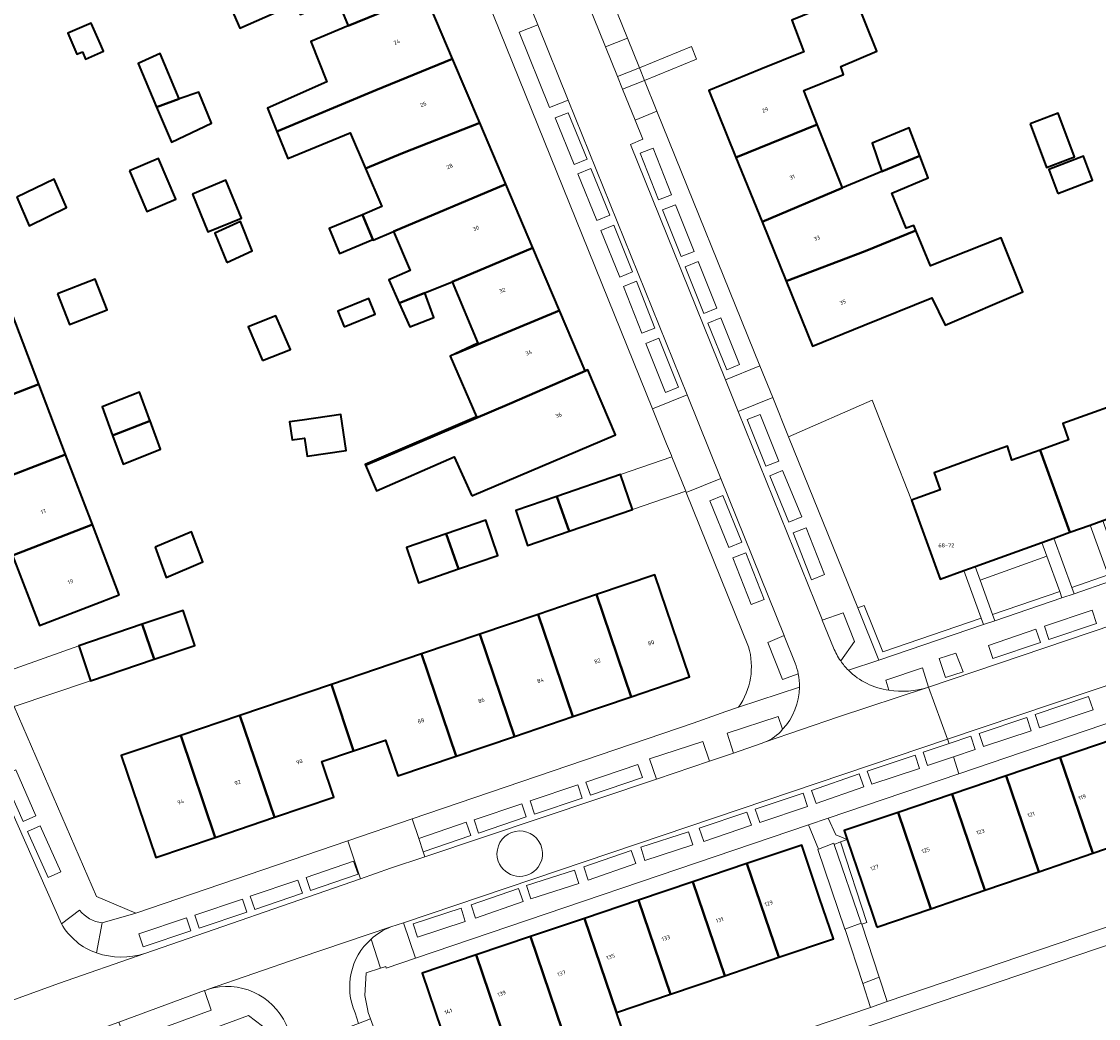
# Model space of a CAD drawing. Header units: metres. Extents: x 197700 to 204338, y 317132 to 325229.
# Tile 670 of 1056: x 202388 to 202485, y 319092 to 319182. Entities that reach past the tile are written whole.
import ezdxf
from ezdxf.enums import TextEntityAlignment as Align

# ---------------------------------------------------------------- set-up
doc = ezdxf.new("R2010")
doc.units = ezdxf.units.M
for name, color, linetype, lineweight in [('B-WE-GR-BEPLANTING_CULTUUR_BODEMBEDEKKER-GV', 90, 'Continuous', 18), ('B-WE-GR-BEPLANTING_CULTUUR_HEESTERS-GV', 90, 'Continuous', 18), ('B-WE-IE-TERREINAFSCHEIDING_KUNSTMATIG_HEKWERK-G', 20, 'IE-TERREINAFSCHEIDING-KUNSTMATIG', 18), ('B-WE-OG-BEBOUWING-GV', 7, 'Continuous', 35), ('B-WE-OG-BEBOUWING-T18', 10, 'Continuous', 18), ('B-WE-OG-TERREIN_CULTUURSCHEIDING-GV', 7, 'Continuous', 18), ('B-WE-OG-TERREIN_ERF-GV', 7, 'Continuous', 18), ('B-WE-VH-VERHARDING_BETONSTRAATSTEEN-GV', 252, 'Continuous', 18), ('B-WE-VH-VERHARDING_GESLOTEN-GV', 252, 'Continuous', 18), ('B-WE-VH-VERHARDING_OPEN-GV', 252, 'Continuous', 18), ('B-WE-VH-VERHARDING_STRAATBAKSTEEN-GV', 252, 'Continuous', 18), ('B-WE-VH-VERHARDING_TEGEL-GV', 252, 'Continuous', 18)]:
    doc.layers.add(name, color=color, linetype=linetype, lineweight=lineweight)
doc.styles.add('NLCS-ISO-M200-T18', font='NLCS-ISO.ttf', dxfattribs={"height": 0.36})
doc.linetypes.add('IE-TERREINAFSCHEIDING-KUNSTMATIG', pattern='A,4,[82,NLCS.SHX,S=0.75,R=90,X=0,Y=0],4,-2', length=10)

msp = doc.modelspace()

# ---------------------------------------------------------------- linework, layer by layer
at = {"layer": 'B-WE-GR-BEPLANTING_CULTUUR_BODEMBEDEKKER-GV'}
msp.add_lwpolyline([(202434.546, 319181.269), (202432.885, 319180.608), (202435.594, 319173.862), (202437.261, 319174.534)], close=True, dxfattribs=at)
for points in [[(202461.631, 319124.357), (202462.87, 319126.102), (202461.853, 319128.669), (202459.981, 319128.016), (202460.989, 319125.537)], [(202457.561, 319124.158), (202456.586, 319126.611), (202456.581, 319126.624), (202455.112, 319126.019), (202456.417, 319122.708), (202457.839, 319123.197)], [(202393.551, 319102.058), (202391.932, 319100.851)], [(202395.077, 319098.238), (202395.56, 319100.92)], [(202419.532, 319066.386), (202411.279, 319089.224), (202410.535, 319091.219), (202408.673, 319092.636), (202404.353, 319091.061)]]:
    msp.add_lwpolyline(points, dxfattribs=at)
for points in [[(202460.989, 319125.537, 0.054061), (202461.631, 319124.357)], [(202457.839, 319123.197, 0.043941), (202457.561, 319124.158)], [(202395.56, 319100.92, -0.194471), (202393.551, 319102.058)], [(202391.932, 319100.851, 0.186287), (202395.077, 319098.238)]]:
    msp.add_lwpolyline(points, format="xyb", dxfattribs=at)
at = {"layer": 'B-WE-GR-BEPLANTING_CULTUUR_HEESTERS-GV'}
for points in [[(202482.506, 319130.37), (202485.771, 319131.482), (202485.567, 319132.047), (202482.3, 319130.934)], [(202475.218, 319128.522), (202475.424, 319127.958), (202481.427, 319130.003), (202481.221, 319130.566)], [(202474.415, 319127.614), (202474.209, 319128.179), (202465.402, 319125.179), (202463.722, 319129.331), (202463.167, 319129.102), (202465.058, 319124.428)], [(202449.886, 319115.38), (202449.293, 319117.159), (202444.542, 319115.601), (202445.15, 319113.795)], [(202404.722, 319094.863), (202397.058, 319092.039), (202397.691, 319090.323), (202405.334, 319093.112)]]:
    msp.add_lwpolyline(points, close=True, dxfattribs=at)
for points in [[(202469.501, 319122.023), (202468.957, 319123.727), (202465.661, 319122.64), (202465.954, 319121.746)], [(202469.387, 319121.986), (202469.501, 319122.023)], [(202456.435, 319118.245), (202456.028, 319119.373), (202451.473, 319117.881), (202452.05, 319116.096)], [(202452.05, 319116.096), (202454.529, 319116.978)]]:
    msp.add_lwpolyline(points, dxfattribs=at)
for points in [[(202465.954, 319121.746, 0.120056), (202469.387, 319121.986)], [(202454.827, 319117.081, 0.126963), (202456.435, 319118.245)], [(202454.529, 319116.978, 0.01706), (202454.827, 319117.081)]]:
    msp.add_lwpolyline(points, format="xyb", dxfattribs=at)
at = {"layer": 'B-WE-IE-TERREINAFSCHEIDING_KUNSTMATIG_HEKWERK-G'}
msp.add_lwpolyline([(202467.968, 319138.728), (202464.46, 319147.699)], dxfattribs=at)
at = {"layer": 'B-WE-OG-BEBOUWING-GV'}
for points in [[(202422.23, 319189.252), (202415.247, 319186.386), (202410.163, 319184.443), (202409.71, 319184.27), (202406.93, 319183.127), (202407.875, 319180.959), (202411.625, 319182.598), (202412.913, 319183.129), (202413.28, 319182.197), (202416.61, 319183.508), (202417.568, 319181.173), (202424.46, 319183.999)], [(202426.915, 319178.215), (202424.46, 319183.999), (202417.568, 319181.173), (202414.235, 319179.772), (202415.681, 319176.164), (202410.348, 319173.803), (202411.197, 319171.722), (202420.049, 319175.422)], [(202452.266, 319169.406), (202459.54, 319172.359), (202458.345, 319175.387), (202461.889, 319176.81), (202461.647, 319177.544), (202464.874, 319178.913), (202462.853, 319183.974), (202457.272, 319181.691), (202458.337, 319178.84), (202454.493, 319177.283), (202449.84, 319175.398)], [(202393.796, 319178.839), (202394.07, 319178.202), (202395.683, 319178.898), (202395.409, 319179.535), (202394.593, 319181.424), (202392.503, 319180.521), (202393.318, 319178.633)], [(202402.461, 319174.636), (202400.752, 319178.687), (202398.78, 319177.8), (202400.44, 319173.893)], [(202411.197, 319171.722), (202412.179, 319169.318), (202417.75, 319171.604), (202419.129, 319168.403), (202422.448, 319169.788), (202429.344, 319172.494), (202426.915, 319178.215), (202420.049, 319175.422)], [(202400.44, 319173.893), (202401.765, 319170.773), (202405.36, 319172.453), (202404.211, 319175.235), (202402.461, 319174.636)], [(202421.64, 319162.773), (202431.676, 319166.999), (202429.344, 319172.494), (202422.448, 319169.788), (202419.129, 319168.403), (202420.596, 319165), (202418.859, 319164.28), (202419.782, 319162.054), (202419.801, 319162.013)], [(202478.584, 319172.403), (202480.057, 319168.498), (202482.561, 319169.442), (202481.088, 319173.347)], [(202459.54, 319172.359), (202452.266, 319169.406), (202454.599, 319163.641), (202461.784, 319166.673)], [(202468.714, 319169.529), (202467.765, 319172.048), (202464.46, 319170.681), (202465.313, 319168.127)], [(202398.004, 319168.189), (202399.573, 319164.553), (202402.169, 319165.674), (202400.6, 319169.31)], [(202454.599, 319163.641), (202456.744, 319158.343), (202463.828, 319161.023), (202468.352, 319162.863), (202468.169, 319163.302), (202467.493, 319163.074), (202466.209, 319166.218), (202469.454, 319167.567), (202468.714, 319169.529), (202465.313, 319168.127), (202461.784, 319166.673)], [(202481.06, 319166.188), (202484.166, 319167.36), (202483.356, 319169.506), (202480.25, 319168.334)], [(202387.93, 319165.84), (202389.031, 319163.292), (202392.365, 319164.909), (202391.265, 319167.458)], [(202403.641, 319166.125), (202405.023, 319162.75), (202408.028, 319163.981), (202406.646, 319167.356)], [(202426.885, 319158.277), (202434.095, 319161.3), (202431.676, 319166.999), (202421.64, 319162.773), (202423.129, 319159.297), (202421.203, 319158.465), (202422.143, 319156.35), (202424.42, 319157.278)], [(202419.782, 319162.054), (202418.859, 319164.28), (202415.882, 319163.046), (202416.805, 319160.82)], [(202406.718, 319160.003), (202408.993, 319161.034), (202407.935, 319163.661), (202405.661, 319162.63)], [(202463.742, 319154.383), (202469.795, 319156.833), (202470.981, 319154.381), (202477.928, 319157.379), (202475.996, 319162.208), (202469.667, 319159.708), (202468.352, 319162.863), (202463.828, 319161.023), (202456.744, 319158.343), (202459.107, 319152.507)], [(202434.095, 319161.3), (202426.885, 319158.277), (202429.172, 319152.796), (202427.149, 319151.834), (202436.475, 319155.694)], [(202391.58, 319157.193), (202392.66, 319154.448), (202396.017, 319155.77), (202394.937, 319158.513)], [(202422.143, 319156.35), (202423.084, 319154.234), (202425.233, 319155.074), (202424.42, 319157.278)], [(202417.222, 319154.244), (202419.992, 319155.378), (202419.413, 319156.792), (202416.643, 319155.658)], [(202384.961, 319154.416), (202380.295, 319152.619), (202382.711, 319146.346), (202389.91, 319149.119), (202387.516, 319155.4)], [(202409.923, 319151.231), (202412.402, 319152.205), (202411.104, 319155.227), (202408.625, 319154.253)], [(202427.149, 319151.834), (202426.708, 319151.625), (202429.047, 319146.19), (202419.1, 319141.945), (202419.132, 319141.871), (202431.999, 319147.36), (202439.01, 319150.414), (202438.762, 319150.308), (202436.475, 319155.694)], [(202428.637, 319139.123), (202436.933, 319142.652), (202441.488, 319144.589), (202439.01, 319150.414), (202431.999, 319147.36), (202419.132, 319141.871), (202420.123, 319139.566), (202427.06, 319142.614)], [(202382.711, 319146.346), (202385.126, 319140.074), (202392.304, 319142.838), (202389.91, 319149.119)], [(202399.851, 319145.845), (202399.779, 319146.041), (202398.971, 319148.256), (202398.92, 319148.397), (202395.577, 319147.077), (202396.508, 319144.524)], [(202491.028, 319147.343), (202488.821, 319146.555), (202488.318, 319148.039), (202481.513, 319145.613), (202482.015, 319144.124), (202479.48, 319143.219), (202482.134, 319135.862), (202483.935, 319136.512), (202485.083, 319136.926), (202491.281, 319139.163), (202492.096, 319139.458), (202493.668, 319140.025)], [(202399.851, 319145.845), (202396.508, 319144.524), (202397.439, 319141.972), (202400.782, 319143.293)], [(202413.451, 319145.9), (202412.339, 319145.744), (202412.566, 319144.136), (202413.677, 319144.292), (202413.904, 319142.684), (202417.382, 319143.173), (202416.93, 319146.389)], [(202467.968, 319138.728), (202470.544, 319131.68), (202472.652, 319132.441), (202473.653, 319132.802), (202479.618, 319134.954), (202480.689, 319135.341), (202482.134, 319135.862), (202479.48, 319143.219), (202476.945, 319142.314), (202476.556, 319143.581), (202474.694, 319142.9), (202469.989, 319141.18), (202470.542, 319139.668)], [(202394.697, 319136.557), (202392.304, 319142.838), (202385.126, 319140.074), (202387.542, 319133.801)], [(202436.25, 319139.082), (202437.336, 319135.967), (202443.013, 319137.911), (202441.927, 319141.026)], [(202437.336, 319135.967), (202436.25, 319139.082), (202432.56, 319137.819), (202433.629, 319134.698)], [(202427.44, 319132.586), (202430.959, 319133.797), (202429.875, 319136.947), (202426.356, 319135.736)], [(202397.091, 319130.276), (202394.697, 319136.557), (202387.542, 319133.801), (202389.958, 319127.529), (202394.624, 319129.326)], [(202400.3, 319134.528), (202401.304, 319131.826), (202404.569, 319133.21), (202403.564, 319135.912)], [(202426.356, 319135.736), (202422.788, 319134.508), (202423.869, 319131.357), (202427.44, 319132.586)], [(202442.885, 319121.151), (202448.103, 319122.921), (202445.007, 319132.06), (202439.784, 319130.29)], [(202439.784, 319130.29), (202434.565, 319128.522), (202437.666, 319119.38), (202442.885, 319121.151)], [(202399.156, 319127.633), (202400.213, 319124.512), (202403.866, 319125.75), (202402.809, 319128.871)], [(202432.448, 319117.61), (202437.666, 319119.38), (202434.565, 319128.522), (202429.345, 319126.754)], [(202400.213, 319124.512), (202399.156, 319127.633), (202393.473, 319125.708), (202394.53, 319122.587)], [(202424.126, 319124.985), (202427.229, 319115.839), (202432.448, 319117.61), (202429.345, 319126.754)], [(202424.126, 319124.985), (202416.077, 319122.258), (202418.065, 319116.319), (202420.922, 319117.275), (202422.01, 319114.069), (202427.229, 319115.839)], [(202407.899, 319119.487), (202410.978, 319110.367), (202416.282, 319112.158), (202415.207, 319115.363), (202418.065, 319116.319), (202416.077, 319122.258)], [(202405.675, 319108.576), (202410.978, 319110.367), (202407.899, 319119.487), (202402.597, 319117.691)], [(202402.597, 319117.691), (202397.282, 319115.89), (202400.371, 319106.786), (202405.675, 319108.576)], [(202489.003, 319108.801), (202486.098, 319117.366), (202481.268, 319115.728), (202484.178, 319107.148)], [(202479.354, 319105.494), (202484.178, 319107.148), (202481.268, 319115.728), (202476.438, 319114.09)], [(202476.438, 319114.09), (202471.608, 319112.451), (202474.529, 319103.841), (202479.354, 319105.494)], [(202471.608, 319112.451), (202466.779, 319110.813), (202469.705, 319102.188), (202474.529, 319103.841)], [(202464.88, 319100.534), (202469.705, 319102.188), (202466.779, 319110.813), (202461.949, 319109.175), (202462.222, 319108.371), (202463.555, 319104.44)], [(202459.744, 319103.149), (202458.144, 319107.886), (202453.243, 319106.231), (202456.093, 319097.845), (202460.975, 319099.504)], [(202448.401, 319104.596), (202451.255, 319096.2), (202456.093, 319097.845), (202453.243, 319106.231)], [(202446.417, 319094.556), (202451.255, 319096.2), (202448.401, 319104.596), (202443.56, 319102.961)], [(202441.579, 319092.911), (202446.417, 319094.556), (202443.56, 319102.961), (202438.719, 319101.326)], [(202438.719, 319101.326), (202433.877, 319099.691), (202436.74, 319091.267), (202437.736, 319088.338), (202442.574, 319089.983), (202442.294, 319090.808), (202441.579, 319092.911)], [(202429.035, 319098.056), (202431.902, 319089.622), (202436.74, 319091.267), (202433.877, 319099.691)], [(202431.798, 319089.587), (202431.902, 319089.622), (202429.035, 319098.056), (202424.195, 319096.422), (202427.064, 319087.978), (202427.328, 319088.068)]]:
    msp.add_lwpolyline(points, close=True, dxfattribs=at)
at = {"layer": 'B-WE-OG-TERREIN_CULTUURSCHEIDING-GV'}
for points in [[(202472.652, 319132.441), (202470.544, 319131.68), (202467.968, 319138.728), (202464.46, 319147.699), (202456.974, 319144.413), (202463.167, 319129.102), (202463.722, 319129.331), (202465.402, 319125.179), (202474.209, 319128.179)], [(202482.3, 319130.934), (202485.567, 319132.047), (202483.935, 319136.512), (202482.134, 319135.862), (202480.689, 319135.341)], [(202475.218, 319128.522), (202481.221, 319130.566), (202480.063, 319133.735), (202474.098, 319131.585)]]:
    msp.add_lwpolyline(points, close=True, dxfattribs=at)
at = {"layer": 'B-WE-OG-TERREIN_ERF-GV'}
for points in [[(202453.387, 319125.626), (202447.817, 319139.425), (202447.771, 319139.54), (202443.013, 319137.911), (202437.336, 319135.967), (202433.629, 319134.698), (202432.56, 319137.819), (202436.25, 319139.082), (202441.927, 319141.026), (202446.534, 319142.604), (202446.485, 319142.726), (202446.058, 319143.784), (202444.801, 319146.898), (202424.859, 319196.303), (202423.734, 319199.089), (202419.125, 319197.201), (202418.641, 319198.385), (202423.24, 319200.314), (202421.953, 319203.502), (202408.505, 319234.299), (202404.956, 319242.427), (202403.838, 319244.988), (202396.708, 319242.006)], [(202433.354, 319202.808), (202442.549, 319180.076), (202443.626, 319177.415), (202448.281, 319179.32), (202448.734, 319178.197), (202444.078, 319176.296), (202445.198, 319173.527), (202454.406, 319150.761), (202455.556, 319147.919), (202456.974, 319144.413), (202464.46, 319147.699), (202467.968, 319138.728), (202470.542, 319139.668), (202469.989, 319141.18), (202474.694, 319142.9), (202476.556, 319143.581), (202476.945, 319142.314), (202479.48, 319143.219), (202482.015, 319144.124), (202481.513, 319145.613), (202488.318, 319148.039)], [(202411.625, 319182.598), (202407.875, 319180.959), (202406.93, 319183.127)], [(202424.46, 319183.999), (202426.915, 319178.215), (202429.344, 319172.494), (202431.676, 319166.999), (202434.095, 319161.3), (202436.475, 319155.694), (202438.762, 319150.308), (202439.01, 319150.414), (202441.488, 319144.589), (202436.933, 319142.652), (202428.637, 319139.123), (202427.06, 319142.614), (202420.123, 319139.566), (202419.132, 319141.871), (202419.1, 319141.945), (202429.047, 319146.19), (202426.708, 319151.625), (202427.149, 319151.834), (202429.172, 319152.796), (202426.885, 319158.277), (202424.42, 319157.278), (202425.233, 319155.074), (202423.084, 319154.234), (202422.143, 319156.35), (202421.203, 319158.465), (202423.129, 319159.297), (202421.64, 319162.773), (202419.801, 319162.013), (202419.782, 319162.054), (202416.805, 319160.82), (202415.882, 319163.046), (202418.859, 319164.28), (202420.596, 319165), (202419.129, 319168.403), (202417.75, 319171.604), (202412.179, 319169.318), (202411.197, 319171.722), (202410.348, 319173.803), (202415.681, 319176.164), (202414.235, 319179.772), (202417.568, 319181.173), (202416.61, 319183.508)], [(202462.853, 319183.974), (202464.874, 319178.913), (202461.647, 319177.544), (202461.889, 319176.81), (202458.345, 319175.387), (202459.54, 319172.359), (202461.784, 319166.673), (202465.313, 319168.127), (202464.46, 319170.681), (202467.765, 319172.048), (202468.714, 319169.529), (202469.454, 319167.567), (202466.209, 319166.218), (202467.493, 319163.074), (202468.169, 319163.302), (202468.352, 319162.863), (202469.667, 319159.708), (202475.996, 319162.208), (202477.928, 319157.379), (202470.981, 319154.381), (202469.795, 319156.833), (202463.742, 319154.383), (202459.107, 319152.507), (202456.744, 319158.343), (202454.599, 319163.641), (202452.266, 319169.406), (202449.84, 319175.398), (202454.493, 319177.283), (202458.337, 319178.84), (202457.272, 319181.691)], [(202386.408, 319123.213), (202393.473, 319125.708), (202399.156, 319127.633), (202402.809, 319128.871), (202403.866, 319125.75), (202400.213, 319124.512), (202394.53, 319122.587), (202387.688, 319120.268), (202395.076, 319103.271), (202398.576, 319101.79), (202417.531, 319108.255), (202423.304, 319110.224), (202448.437, 319118.796), (202451.354, 319119.829), (202452.485, 319120.225)], [(202500.157, 319091.823), (202504.758, 319093.404), (202509.17, 319094.919), (202509.344, 319094.391), (202509.953, 319094.668), (202506.208, 319105.795), (202505.57, 319107.69), (202501.562, 319106.029), (202502.106, 319104.564), (202461.827, 319090.897)]]:
    msp.add_lwpolyline(points, dxfattribs=at)
for points in [[(202394.07, 319178.202), (202393.796, 319178.839), (202393.318, 319178.633), (202392.503, 319180.521), (202394.593, 319181.424), (202395.409, 319179.535), (202395.683, 319178.898)], [(202402.461, 319174.636), (202404.211, 319175.235), (202405.36, 319172.453), (202401.765, 319170.773), (202400.44, 319173.893), (202398.78, 319177.8), (202400.752, 319178.687)], [(202478.584, 319172.403), (202481.088, 319173.347), (202482.561, 319169.442), (202480.057, 319168.498)], [(202402.169, 319165.674), (202399.573, 319164.553), (202398.004, 319168.189), (202400.6, 319169.31)], [(202481.06, 319166.188), (202480.25, 319168.334), (202483.356, 319169.506), (202484.166, 319167.36)], [(202387.93, 319165.84), (202391.265, 319167.458), (202392.365, 319164.909), (202389.031, 319163.292)], [(202403.641, 319166.125), (202406.646, 319167.356), (202408.028, 319163.981), (202405.023, 319162.75)], [(202406.718, 319160.003), (202405.661, 319162.63), (202407.935, 319163.661), (202408.993, 319161.034)], [(202391.58, 319157.193), (202394.937, 319158.513), (202396.017, 319155.77), (202392.66, 319154.448)], [(202419.992, 319155.378), (202417.222, 319154.244), (202416.643, 319155.658), (202419.413, 319156.792)], [(202382.711, 319146.346), (202380.295, 319152.619), (202384.961, 319154.416), (202387.516, 319155.4), (202389.91, 319149.119), (202392.304, 319142.838), (202394.697, 319136.557), (202397.091, 319130.276), (202394.624, 319129.326), (202389.958, 319127.529), (202387.542, 319133.801), (202385.126, 319140.074)], [(202409.923, 319151.231), (202408.625, 319154.253), (202411.104, 319155.227), (202412.402, 319152.205)], [(202399.779, 319146.041), (202399.851, 319145.845), (202400.782, 319143.293), (202397.439, 319141.972), (202396.508, 319144.524), (202395.577, 319147.077), (202398.92, 319148.397), (202398.971, 319148.256)], [(202413.451, 319145.9), (202416.93, 319146.389), (202417.382, 319143.173), (202413.904, 319142.684), (202413.677, 319144.292), (202412.566, 319144.136), (202412.339, 319145.744)], [(202427.44, 319132.586), (202423.869, 319131.357), (202422.788, 319134.508), (202426.356, 319135.736), (202429.875, 319136.947), (202430.959, 319133.797)], [(202400.3, 319134.528), (202403.564, 319135.912), (202404.569, 319133.21), (202401.304, 319131.826)], [(202410.978, 319110.367), (202405.675, 319108.576), (202400.371, 319106.786), (202397.282, 319115.89), (202402.597, 319117.691), (202407.899, 319119.487), (202416.077, 319122.258), (202424.126, 319124.985), (202429.345, 319126.754), (202434.565, 319128.522), (202439.784, 319130.29), (202445.007, 319132.06), (202448.103, 319122.921), (202442.885, 319121.151), (202437.666, 319119.38), (202432.448, 319117.61), (202427.229, 319115.839), (202422.01, 319114.069), (202420.922, 319117.275), (202418.065, 319116.319), (202415.207, 319115.363), (202416.282, 319112.158)], [(202471.608, 319112.451), (202476.438, 319114.09), (202481.268, 319115.728), (202486.098, 319117.366), (202490.927, 319119.004), (202495.757, 319120.643), (202500.64, 319122.299), (202501.712, 319119.048), (202505.226, 319120.179), (202509.103, 319120.359), (202512, 319120.494), (202511.948, 319121.993), (202510.693, 319127.059), (202506.218, 319125.536), (202506.053, 319125.48), (202504.466, 319125.113), (202503.407, 319124.868), (202500.663, 319123.936), (202472.212, 319114.271), (202460.504, 319110.294), (202461.191, 319108.787), (202462.222, 319108.371), (202461.949, 319109.175), (202466.779, 319110.813)], [(202484.178, 319107.148), (202479.354, 319105.494), (202474.529, 319103.841), (202469.705, 319102.188), (202464.88, 319100.534), (202463.555, 319104.44), (202462.222, 319108.371), (202461.616, 319108.16), (202463.962, 319100.944), (202463.511, 319100.805), (202465.077, 319096.062), (202465.798, 319093.877), (202501.562, 319106.029), (202505.57, 319107.69), (202512.231, 319110.618), (202512.068, 319115.176), (202509.347, 319115.109), (202506.209, 319115.032), (202504.061, 319114.388), (202503.427, 319114.198), (202503.572, 319113.794), (202498.652, 319112.108), (202493.827, 319110.454), (202489.003, 319108.801)], [(202419.296, 319093.227), (202419.352, 319092.914), (202419.565, 319092.331), (202424.068, 319080.019), (202438.871, 319084.727), (202464.298, 319093.367), (202463.601, 319095.497), (202462.025, 319100.318), (202462.012, 319100.355), (202459.592, 319107.478), (202459.656, 319107.504), (202458.753, 319109.699), (202423.606, 319097.759), (202420.983, 319096.868), (202420.932, 319097.017), (202420.468, 319096.866), (202419.189, 319096.451), (202419.079, 319094.433)], [(202431.902, 319089.622), (202431.798, 319089.587), (202427.328, 319088.068), (202427.064, 319087.978), (202424.195, 319096.422), (202429.035, 319098.056), (202433.877, 319099.691), (202438.719, 319101.326), (202443.56, 319102.961), (202448.401, 319104.596), (202453.243, 319106.231), (202458.144, 319107.886), (202459.744, 319103.149), (202460.975, 319099.504), (202456.093, 319097.845), (202451.255, 319096.2), (202446.417, 319094.556), (202441.579, 319092.911), (202442.294, 319090.808), (202442.574, 319089.983), (202437.736, 319088.338), (202436.74, 319091.267)]]:
    msp.add_lwpolyline(points, close=True, dxfattribs=at)
msp.add_lwpolyline([(202452.485, 319120.225, 0.232106), (202453.387, 319125.626)], format="xyb", dxfattribs=at)
at = {"layer": 'B-WE-VH-VERHARDING_BETONSTRAATSTEEN-GV'}
for points in [[(202434.581, 319105.92, 1.649146), (202431.002, 319106.436)], [(202431.002, 319106.436, 0.59803), (202434.581, 319105.92)]]:
    msp.add_lwpolyline(points, format="xyb", dxfattribs=at)
at = {"layer": 'B-WE-VH-VERHARDING_GESLOTEN-GV'}
msp.add_lwpolyline([(202470.452, 319124.578), (202471.013, 319122.862), (202472.595, 319123.382), (202471.946, 319125.063)], close=True, dxfattribs=at)
at = {"layer": 'B-WE-VH-VERHARDING_OPEN-GV'}
for points in [[(202444.078, 319176.296), (202448.734, 319178.197), (202448.281, 319179.32), (202443.626, 319177.415)], [(202443.013, 319137.911), (202447.771, 319139.54), (202446.534, 319142.604), (202441.927, 319141.026)], [(202394.53, 319122.587), (202393.473, 319125.708), (202386.408, 319123.213), (202387.688, 319120.268)]]:
    msp.add_lwpolyline(points, close=True, dxfattribs=at)
at = {"layer": 'B-WE-VH-VERHARDING_STRAATBAKSTEEN-GV'}
for points in [[(202391.932, 319100.851), (202384.039, 319118.649), (202382.238, 319122.71), (202381.339, 319124.738), (202379.162, 319129.682), (202363.399, 319165.502), (202362.27, 319168.051), (202362.224, 319168.156), (202360.655, 319171.743), (202360.635, 319171.789), (202359.123, 319175.248), (202349.977, 319196.061), (202346.897, 319203.071), (202340.86, 319216.809)], [(202428.129, 319197.12), (202434.546, 319181.269), (202437.261, 319174.534), (202447.901, 319148.149), (202450.915, 319140.675), (202456.581, 319126.624), (202456.586, 319126.611), (202457.561, 319124.158)], [(202460.989, 319125.537), (202459.981, 319128.016), (202459.963, 319128.059), (202452.461, 319146.668), (202451.316, 319149.51), (202442.828, 319170.565), (202443.926, 319171.034), (202443.246, 319172.727), (202442.129, 319175.508), (202441.677, 319176.634), (202440.609, 319179.292), (202438.461, 319184.641)], [(202462.32, 319123.53), (202465.058, 319124.428), (202463.167, 319129.102), (202456.974, 319144.413), (202455.556, 319147.919), (202452.461, 319146.668), (202459.963, 319128.059), (202459.981, 319128.016), (202461.853, 319128.669), (202462.87, 319126.102), (202461.631, 319124.357)], [(202539.675, 319145.269), (202538.753, 319145), (202531.008, 319142.644), (202523.283, 319140.178), (202521.329, 319139.544), (202469.501, 319122.023), (202471.195, 319117.346), (202486.879, 319122.634)], [(202465.954, 319121.746), (202465.661, 319122.64), (202468.957, 319123.727), (202469.501, 319122.023), (202521.329, 319139.544), (202520.667, 319141.514), (202524.632, 319142.838), (202525.216, 319141.287)], [(202457.839, 319123.197), (202456.417, 319122.708), (202455.112, 319126.019), (202456.581, 319126.624), (202450.915, 319140.675), (202447.817, 319139.425), (202453.387, 319125.626)], [(202485.771, 319131.482), (202482.506, 319130.37), (202481.427, 319130.003), (202475.424, 319127.958), (202474.415, 319127.614), (202465.058, 319124.428), (202462.32, 319123.53)], [(202383.666, 319092.581), (202385.437, 319087.859), (202385.977, 319088.053), (202391.54, 319090.054), (202397.058, 319092.039), (202404.722, 319094.863), (202404.863, 319094.914), (202405.006, 319094.962), (202413.268, 319097.827), (202421.404, 319100.558), (202422.527, 319100.936), (202471.195, 319117.346), (202469.501, 319122.023), (202469.387, 319121.986)], [(202457.944, 319122.015), (202452.485, 319120.225), (202451.354, 319119.829), (202448.437, 319118.796), (202423.304, 319110.224), (202423.882, 319108.474), (202428.142, 319109.927), (202428.545, 319108.745), (202424.275, 319107.289), (202424.426, 319106.831), (202445.15, 319113.795), (202444.542, 319115.601), (202449.293, 319117.159), (202449.886, 319115.38), (202452.05, 319116.096), (202451.473, 319117.881), (202456.028, 319119.373), (202456.435, 319118.245)], [(202452.485, 319120.225), (202457.944, 319122.015)], [(202469.387, 319121.986), (202461.446, 319119.36), (202454.827, 319117.081)], [(202454.827, 319117.081), (202461.446, 319119.36), (202469.387, 319121.986)], [(202398.576, 319101.79), (202395.076, 319103.271), (202387.688, 319120.268), (202384.039, 319118.649), (202391.932, 319100.851), (202393.551, 319102.058)], [(202454.529, 319116.978), (202452.05, 319116.096), (202449.886, 319115.38), (202445.15, 319113.795), (202424.426, 319106.831), (202421.371, 319105.805), (202418.684, 319104.875), (202399.38, 319098.196), (202391.652, 319095.502), (202383.953, 319092.686)], [(202399.38, 319098.196), (202418.684, 319104.875), (202417.531, 319108.255), (202398.576, 319101.79), (202395.56, 319100.92)], [(202395.56, 319100.92), (202398.576, 319101.79)], [(202395.56, 319100.92), (202395.077, 319098.238)], [(202421.404, 319100.558), (202413.268, 319097.827), (202405.006, 319094.962)], [(202419.622, 319099.472), (202420.468, 319096.866), (202420.932, 319097.017), (202420.983, 319096.868), (202423.606, 319097.759), (202422.527, 319100.936), (202421.404, 319100.558)], [(202418.194, 319092.886), (202418.509, 319091.934), (202419.565, 319092.331), (202419.352, 319092.914), (202419.296, 319093.227), (202419.079, 319094.433), (202419.189, 319096.451), (202420.468, 319096.866), (202419.622, 319099.472)], [(202383.953, 319092.686), (202391.652, 319095.502), (202399.38, 319098.196)], [(202405.006, 319094.962), (202404.863, 319094.914), (202404.722, 319094.863), (202405.334, 319093.112), (202397.691, 319090.323), (202397.058, 319092.039), (202391.54, 319090.054), (202392.734, 319086.799), (202395.189, 319087.7), (202403.064, 319090.589), (202403.816, 319090.865)], [(202403.816, 319090.865), (202404.353, 319091.061), (202408.673, 319092.636), (202410.535, 319091.219), (202411.279, 319089.224), (202412.869, 319089.816), (202412.55, 319090.578), (202412.03, 319091.821)], [(202412.03, 319091.821), (202412.55, 319090.578), (202412.869, 319089.816), (202418.509, 319091.934), (202418.194, 319092.886)]]:
    msp.add_lwpolyline(points, dxfattribs=at)
for points in [[(202440.609, 319179.292), (202442.549, 319180.076), (202433.354, 319202.808), (202430.254, 319201.554), (202431.899, 319197.674), (202436.752, 319185.614), (202436.977, 319185.274), (202437.337, 319185.099), (202438.461, 319184.641)], [(202437.261, 319174.534), (202435.594, 319173.862), (202432.885, 319180.608), (202434.546, 319181.269), (202428.129, 319197.12), (202427.951, 319197.55), (202424.859, 319196.303), (202444.801, 319146.898), (202447.901, 319148.149)], [(202442.549, 319180.076), (202440.609, 319179.292), (202441.677, 319176.634), (202443.626, 319177.415)], [(202442.129, 319175.508), (202444.078, 319176.296), (202443.626, 319177.415), (202441.677, 319176.634)], [(202444.078, 319176.296), (202442.129, 319175.508), (202443.246, 319172.727), (202445.198, 319173.527)], [(202451.316, 319149.51), (202454.406, 319150.761), (202445.198, 319173.527), (202443.246, 319172.727), (202443.926, 319171.034), (202442.828, 319170.565)], [(202436.099, 319172.93), (202437.798, 319168.764), (202438.954, 319169.235), (202437.256, 319173.401)], [(202436.099, 319172.93), (202437.256, 319173.401), (202438.954, 319169.235), (202437.798, 319168.764)], [(202446.495, 319166.055), (202444.846, 319170.241), (202443.684, 319169.783), (202445.333, 319165.597)], [(202446.495, 319166.055), (202445.333, 319165.597), (202443.684, 319169.783), (202444.846, 319170.241)], [(202438.129, 319167.931), (202439.812, 319163.758), (202440.97, 319164.225), (202439.287, 319168.398)], [(202438.129, 319167.931), (202439.287, 319168.398), (202440.97, 319164.225), (202439.812, 319163.758)], [(202448.528, 319161), (202447.369, 319160.534), (202445.69, 319164.708), (202446.848, 319165.174)], [(202448.528, 319161), (202446.848, 319165.174), (202445.69, 319164.708), (202447.369, 319160.534)], [(202440.17, 319162.867), (202441.327, 319163.338), (202443.023, 319159.171), (202441.867, 319158.7)], [(202440.17, 319162.867), (202441.867, 319158.7), (202443.023, 319159.171), (202441.327, 319163.338)], [(202450.551, 319155.905), (202448.891, 319160.087), (202447.731, 319159.626), (202449.39, 319155.445)], [(202450.551, 319155.905), (202449.39, 319155.445), (202447.731, 319159.626), (202448.891, 319160.087)], [(202442.195, 319157.865), (202443.358, 319158.321), (202445.001, 319154.132), (202443.839, 319153.676)], [(202442.195, 319157.865), (202443.839, 319153.676), (202445.001, 319154.132), (202443.358, 319158.321)], [(202452.595, 319150.869), (202450.906, 319155.04), (202449.749, 319154.571), (202451.438, 319150.401)], [(202452.595, 319150.869), (202451.438, 319150.401), (202449.749, 319154.571), (202450.906, 319155.04)], [(202444.204, 319152.753), (202445.363, 319153.218), (202447.04, 319149.043), (202447.124, 319148.834), (202445.965, 319148.369), (202445.881, 319148.578)], [(202447.04, 319149.043), (202445.363, 319153.218), (202444.204, 319152.753), (202445.881, 319148.578), (202445.965, 319148.369), (202447.124, 319148.834)], [(202451.316, 319149.51), (202452.461, 319146.668), (202455.556, 319147.919), (202454.406, 319150.761)], [(202446.058, 319143.784), (202446.485, 319142.726), (202446.534, 319142.604), (202447.771, 319139.54), (202447.817, 319139.425), (202450.915, 319140.675), (202447.901, 319148.149), (202444.801, 319146.898)], [(202456.091, 319142.23), (202454.436, 319146.414), (202453.275, 319145.955), (202454.93, 319141.771)], [(202456.091, 319142.23), (202454.93, 319141.771), (202453.275, 319145.955), (202454.436, 319146.414)], [(202458.15, 319137.234), (202456.434, 319141.393), (202455.28, 319140.917), (202456.996, 319136.758)], [(202458.15, 319137.234), (202456.996, 319136.758), (202455.28, 319140.917), (202456.434, 319141.393)], [(202449.928, 319138.682), (202451.635, 319134.519), (202452.79, 319134.993), (202451.083, 319139.156)], [(202449.928, 319138.682), (202451.083, 319139.156), (202452.79, 319134.993), (202451.635, 319134.519)], [(202486.847, 319131.848), (202486.622, 319132.406), (202485.503, 319135.693), (202485.083, 319136.926), (202483.935, 319136.512), (202485.567, 319132.047), (202485.771, 319131.482)], [(202460.186, 319132.08), (202458.54, 319136.267), (202457.378, 319135.811), (202459.024, 319131.623)], [(202460.186, 319132.08), (202459.024, 319131.623), (202457.378, 319135.811), (202458.54, 319136.267)], [(202473.653, 319132.802), (202474.098, 319131.585), (202480.063, 319133.735), (202479.618, 319134.954)], [(202481.427, 319130.003), (202482.506, 319130.37), (202482.3, 319130.934), (202480.689, 319135.341), (202479.618, 319134.954), (202480.063, 319133.735), (202481.221, 319130.566)], [(202451.976, 319133.578), (202453.634, 319129.395), (202454.795, 319129.855), (202453.137, 319134.038)], [(202451.976, 319133.578), (202453.137, 319134.038), (202454.795, 319129.855), (202453.634, 319129.395)], [(202475.424, 319127.958), (202475.218, 319128.522), (202474.098, 319131.585), (202473.653, 319132.802), (202472.652, 319132.441), (202474.209, 319128.179), (202474.415, 319127.614)], [(202484.116, 319128.89), (202484.513, 319127.706), (202480.248, 319126.275), (202479.851, 319127.459)], [(202484.116, 319128.89), (202479.851, 319127.459), (202480.248, 319126.275), (202484.513, 319127.706)], [(202479.101, 319127.192), (202479.502, 319126.009), (202475.241, 319124.565), (202474.84, 319125.748)], [(202479.101, 319127.192), (202474.84, 319125.748), (202475.241, 319124.565), (202479.502, 319126.009)], [(202486.879, 319122.634), (202471.195, 319117.346), (202471.323, 319116.96), (202473.268, 319117.613), (202473.665, 319116.429), (202471.715, 319115.775), (202472.212, 319114.271), (202500.663, 319123.936), (202499.635, 319126.963), (202488.774, 319123.262), (202489.337, 319121.61), (202487.482, 319120.953)], [(202470.452, 319124.578), (202471.946, 319125.063), (202472.595, 319123.382), (202471.013, 319122.862)], [(202479.424, 319118.376), (202484.204, 319119.989), (202483.805, 319121.172), (202479.025, 319119.559)], [(202479.424, 319118.376), (202479.025, 319119.559), (202483.805, 319121.172), (202484.204, 319119.989)], [(202474.406, 319116.693), (202474.016, 319117.879), (202478.289, 319119.286), (202478.68, 319118.1)], [(202474.406, 319116.693), (202478.68, 319118.1), (202478.289, 319119.286), (202474.016, 319117.879)], [(202471.323, 319116.96), (202469.003, 319116.182), (202469.4, 319114.998), (202471.715, 319115.775), (202473.665, 319116.429), (202473.268, 319117.613)], [(202471.715, 319115.775), (202469.4, 319114.998), (202469.003, 319116.182), (202471.323, 319116.96), (202471.195, 319117.346), (202422.527, 319100.936), (202423.606, 319097.759), (202458.753, 319109.699), (202460.504, 319110.294), (202472.212, 319114.271)], [(202464.409, 319113.321), (202468.677, 319114.743), (202468.282, 319115.928), (202464.014, 319114.505)], [(202464.409, 319113.321), (202464.014, 319114.505), (202468.282, 319115.928), (202468.677, 319114.743)], [(202443.501, 319115.106), (202443.902, 319113.924), (202439.246, 319112.343), (202438.845, 319113.525)], [(202443.501, 319115.106), (202438.845, 319113.525), (202439.246, 319112.343), (202443.902, 319113.924)], [(202389.635, 319110.487), (202387.832, 319114.608), (202386.688, 319114.108), (202388.491, 319109.986)], [(202389.635, 319110.487), (202388.491, 319109.986), (202386.688, 319114.108), (202387.832, 319114.608)], [(202459.449, 319111.595), (202463.692, 319113.091), (202463.277, 319114.269), (202459.034, 319112.773)], [(202459.449, 319111.595), (202459.034, 319112.773), (202463.277, 319114.269), (202463.692, 319113.091)], [(202438.112, 319113.274), (202433.846, 319111.846), (202434.242, 319110.662), (202438.509, 319112.09)], [(202438.112, 319113.274), (202438.509, 319112.09), (202434.242, 319110.662), (202433.846, 319111.846)], [(202454.386, 319109.918), (202458.657, 319111.332), (202458.265, 319112.517), (202453.994, 319111.104)], [(202454.386, 319109.918), (202453.994, 319111.104), (202458.265, 319112.517), (202458.657, 319111.332)], [(202433.104, 319111.585), (202433.503, 319110.402), (202429.24, 319108.964), (202428.841, 319110.147)], [(202433.104, 319111.585), (202428.841, 319110.147), (202429.24, 319108.964), (202433.503, 319110.402)], [(202449.382, 319108.214), (202453.643, 319109.656), (202453.243, 319110.839), (202448.981, 319109.397)], [(202449.382, 319108.214), (202448.981, 319109.397), (202453.243, 319110.839), (202453.643, 319109.656)], [(202424.426, 319106.831), (202424.275, 319107.289), (202423.882, 319108.474), (202423.304, 319110.224), (202417.531, 319108.255), (202418.684, 319104.875), (202421.371, 319105.805)], [(202423.882, 319108.474), (202424.275, 319107.289), (202428.545, 319108.745), (202428.142, 319109.927)], [(202391.867, 319105.493), (202390.027, 319109.599), (202388.888, 319109.088), (202390.728, 319104.982)], [(202391.867, 319105.493), (202390.728, 319104.982), (202388.888, 319109.088), (202390.027, 319109.599)], [(202444.125, 319106.508), (202448.405, 319107.894), (202448.02, 319109.082), (202443.74, 319107.695)], [(202444.125, 319106.508), (202443.74, 319107.695), (202448.02, 319109.082), (202448.405, 319107.894)], [(202439.057, 319104.749), (202443.307, 319106.226), (202442.897, 319107.405), (202438.647, 319105.929)], [(202439.057, 319104.749), (202438.647, 319105.929), (202442.897, 319107.405), (202443.307, 319106.226)], [(202418.066, 319106.453), (202413.81, 319104.995), (202414.215, 319103.813), (202418.471, 319105.272)], [(202418.066, 319106.453), (202418.471, 319105.272), (202414.215, 319103.813), (202413.81, 319104.995)], [(202433.916, 319103.067), (202438.195, 319104.455), (202437.81, 319105.643), (202433.53, 319104.254)], [(202433.916, 319103.067), (202433.53, 319104.254), (202437.81, 319105.643), (202438.195, 319104.455)], [(202413.079, 319104.753), (202408.818, 319103.308), (202409.219, 319102.126), (202413.48, 319103.571)], [(202413.079, 319104.753), (202413.48, 319103.571), (202409.219, 319102.126), (202408.818, 319103.308)], [(202428.974, 319101.35), (202433.224, 319102.824), (202432.815, 319104.004), (202428.564, 319102.529)], [(202428.974, 319101.35), (202428.564, 319102.529), (202432.815, 319104.004), (202433.224, 319102.824)], [(202408.116, 319103.056), (202403.85, 319101.628), (202404.246, 319100.444), (202408.512, 319101.872)], [(202408.116, 319103.056), (202408.512, 319101.872), (202404.246, 319100.444), (202403.85, 319101.628)], [(202423.773, 319099.659), (202423.39, 319100.848), (202427.673, 319102.226), (202428.055, 319101.037)], [(202423.773, 319099.659), (202428.055, 319101.037), (202427.673, 319102.226), (202423.39, 319100.848)], [(202403.1, 319101.389), (202403.497, 319100.205), (202399.232, 319098.774), (202398.835, 319099.958)], [(202403.1, 319101.389), (202398.835, 319099.958), (202399.232, 319098.774), (202403.497, 319100.205)]]:
    msp.add_lwpolyline(points, close=True, dxfattribs=at)
for points in [[(202453.387, 319125.626, -0.232106), (202452.485, 319120.225)], [(202461.631, 319124.357, -0.054061), (202460.989, 319125.537)], [(202462.32, 319123.53, -0.043416), (202461.631, 319124.357)], [(202461.631, 319124.357, 0.043416), (202462.32, 319123.53)], [(202457.561, 319124.158, -0.043941), (202457.839, 319123.197)], [(202465.954, 319121.746, -0.167918), (202462.32, 319123.53)], [(202462.32, 319123.53, 0.167918), (202465.954, 319121.746)], [(202457.839, 319123.197, -0.05333), (202457.944, 319122.015)], [(202457.944, 319122.015, 0.05333), (202457.839, 319123.197)], [(202456.435, 319118.245, 0.184791), (202457.944, 319122.015)], [(202457.944, 319122.015, -0.184791), (202456.435, 319118.245)], [(202469.387, 319121.986, -0.120056), (202465.954, 319121.746)], [(202456.435, 319118.245, -0.126963), (202454.827, 319117.081)], [(202454.827, 319117.081, -0.01706), (202454.529, 319116.978)], [(202431.002, 319106.436, -1.649146), (202434.581, 319105.92)], [(202434.581, 319105.92, -0.59803), (202431.002, 319106.436)], [(202393.551, 319102.058, 0.194471), (202395.56, 319100.92)], [(202395.077, 319098.238, -0.186287), (202391.932, 319100.851)], [(202419.622, 319099.472, -0.091546), (202421.404, 319100.558)], [(202421.404, 319100.558, 0.091546), (202419.622, 319099.472)], [(202418.194, 319092.886, -0.324226), (202419.622, 319099.472)], [(202419.622, 319099.472, 0.324226), (202418.194, 319092.886)], [(202399.38, 319098.196, -0.162687), (202395.077, 319098.238)], [(202395.077, 319098.238, 0.162687), (202399.38, 319098.196)], [(202405.006, 319094.962, -0.38175), (202412.03, 319091.821)], [(202412.03, 319091.821, 0.38175), (202405.006, 319094.962)]]:
    msp.add_lwpolyline(points, format="xyb", dxfattribs=at)
at = {"layer": 'B-WE-VH-VERHARDING_TEGEL-GV'}
for points in [[(202459.656, 319107.504), (202461.018, 319108.063), (202461.061, 319107.938), (202461.616, 319108.16), (202462.222, 319108.371), (202461.191, 319108.787), (202460.504, 319110.294), (202458.753, 319109.699)], [(202461.061, 319107.938), (202461.018, 319108.063), (202459.656, 319107.504), (202459.592, 319107.478), (202462.012, 319100.355), (202463.478, 319100.905)], [(202461.061, 319107.938), (202463.478, 319100.905), (202463.506, 319100.822), (202463.511, 319100.805), (202463.962, 319100.944), (202461.616, 319108.16)], [(202460.371, 319090.404), (202460.556, 319089.83), (202462.015, 319090.321), (202461.827, 319090.897), (202502.106, 319104.564), (202501.562, 319106.029), (202465.798, 319093.877), (202464.298, 319093.367), (202438.871, 319084.727), (202424.068, 319080.019), (202424.69, 319078.321), (202439.084, 319083.196)], [(202463.511, 319100.805), (202463.506, 319100.822), (202463.478, 319100.905), (202462.012, 319100.355), (202462.025, 319100.318), (202463.601, 319095.497), (202465.077, 319096.062)], [(202464.298, 319093.367), (202465.798, 319093.877), (202465.077, 319096.062), (202463.601, 319095.497)]]:
    msp.add_lwpolyline(points, close=True, dxfattribs=at)

# ---------------------------------------------------------------- texts
at = {"layer": 'B-WE-OG-BEBOUWING-T18', "style": 'NLCS-ISO-M200-T18'}
for s, rotation, p in [('24', 23, (202421.926, 319179.732)), ('26', 23, (202424.29, 319174.162)), ('29', 22, (202454.865, 319173.646)), ('28', 23, (202426.649, 319168.606)), ('31', 22, (202457.297, 319167.637)), ('30', 23, (202429.001, 319163.065)), ('33', 22, (202459.508, 319162.176)), ('32', 23, (202431.362, 319157.501)), ('35', 22, (202461.825, 319156.453)), ('34', 23, (202433.724, 319151.938)), ('36', 23, (202436.395, 319146.342)), ('17', 21, (202390.319, 319137.719)), ('19', 21, (202392.736, 319131.446)), ('80', 18.7, (202444.67, 319125.98)), ('82', 18.7, (202439.863, 319124.35)), ('84', 18.7, (202434.766, 319122.62)), ('86', 18.7, (202429.486, 319120.829)), ('88', 18.7, (202424.085, 319118.997)), ('90', 18.6, (202413.213, 319115.344)), ('92', 18.6, (202407.687, 319113.478)), ('94', 18.6, (202402.588, 319111.756)), ('119', 18.7, (202483.231, 319112.17)), ('121', 18.7, (202478.658, 319110.619)), ('123', 18.7, (202474.126, 319109.082)), ('125', 18.7, (202469.235, 319107.422)), ('127', 18.7, (202464.654, 319105.869)), ('129', 18.6, (202455.193, 319102.668)), ('131', 18.6, (202450.805, 319101.186)), ('133', 18.6, (202445.997, 319099.562)), ('135', 18.6, (202441.042, 319097.888)), ('137', 18.6, (202436.647, 319096.405)), ('139', 18.6, (202431.301, 319094.599)), ('141', 18.6, (202426.543, 319092.993))]:
    msp.add_text(s, height=0.36, rotation=rotation, dxfattribs=at).set_placement(p, align=Align.MIDDLE)
msp.add_text('68-72', height=0.36, dxfattribs=at).set_placement((202471.081, 319134.696), align=Align.MIDDLE)

doc.saveas('drawing.dxf')
